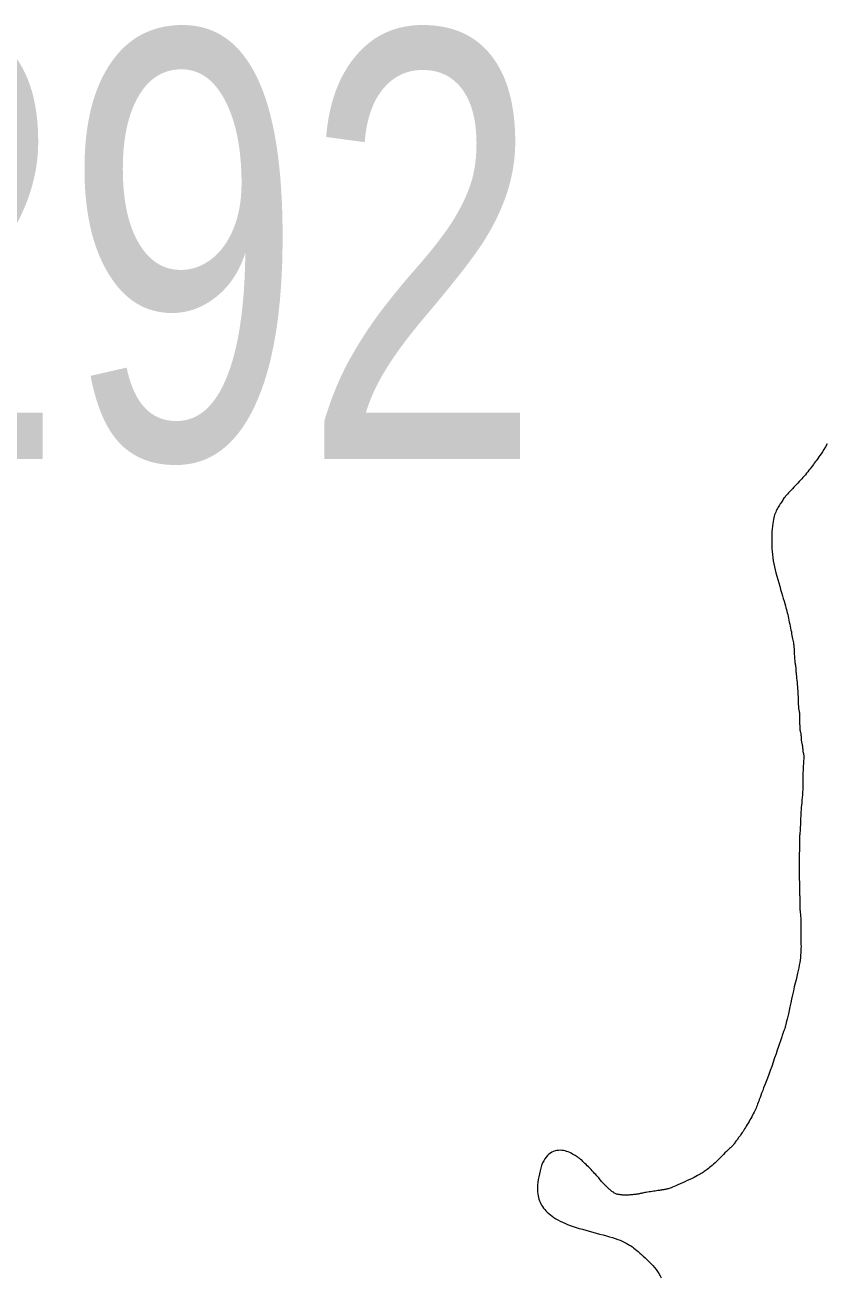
# Model space of a CAD drawing. Extents: x 553962 to 842807, y 8883888 to 9032388.
# Drawn here: x 746148 to 746898, y 8956238 to 8957408 of the extents above; entities that cross this region are included whole.
import ezdxf

# ---------------------------------------------------------------- set-up
doc = ezdxf.new("R2010")
doc.units = 0
doc.header["$LTSCALE"] = 160
doc.layers.add('32', color=7, linetype='Continuous', lineweight=13)
doc.layers.add('8', color=7, linetype='Continuous', lineweight=13)

msp = doc.modelspace()

# ---------------------------------------------------------------- linework, layer by layer
at = {"layer": '8'}
for points in [[(746898, 8957016.3), (746896.3, 8957013.5), (746894.7, 8957011), (746893.4, 8957008.8), (746892.2, 8957006.9), (746891.2, 8957005.3), (746890.2, 8957003.9), (746889.3, 8957002.6), (746888.5, 8957001.4), (746887.7, 8957000.3), (746886.8, 8956999.2), (746885.9, 8956998), (746885, 8956996.7), (746884, 8956995.4), (746882.9, 8956994.1)], [(746882.9, 8956994.1), (746881.9, 8956992.7), (746880.8, 8956991.4), (746879.7, 8956990), (746878.6, 8956988.7), (746877.5, 8956987.3), (746876.3, 8956986), (746875.2, 8956984.7), (746874.1, 8956983.4), (746872.9, 8956982.1), (746871.8, 8956980.8), (746870.6, 8956979.5), (746869.3, 8956978.1), (746868.1, 8956976.8), (746866.8, 8956975.5), (746865.5, 8956974.2), (746864.3, 8956972.8), (746863.1, 8956971.6), (746861.9, 8956970.4), (746860.8, 8956969.2), (746859.9, 8956968.1), (746859, 8956967.1), (746858.2, 8956966.1), (746857.5, 8956965.2), (746856.9, 8956964.3), (746856.3, 8956963.5), (746855.7, 8956962.6), (746855.1, 8956961.7), (746854.6, 8956960.8), (746854, 8956959.9), (746853.4, 8956958.9), (746852.7, 8956957.9), (746852.1, 8956956.8), (746851.5, 8956955.7), (746850.9, 8956954.6), (746850.3, 8956953.4), (746849.8, 8956952.2), (746849.3, 8956951), (746848.8, 8956949.8), (746848.3, 8956948.4), (746848, 8956947), (746847.6, 8956945.3), (746847.3, 8956943.6), (746847, 8956941.6), (746846.7, 8956939.3), (746846.5, 8956936.8), (746846.3, 8956934), (746846.2, 8956931.1), (746846.1, 8956928.1), (746846.1, 8956924.9), (746846.1, 8956921.8), (746846.2, 8956918.6), (746846.5, 8956915.5), (746846.7, 8956912.5), (746847.1, 8956909.6), (746847.5, 8956906.8), (746848.1, 8956903.9), (746848.7, 8956901.1), (746849.3, 8956898.3), (746850, 8956895.4), (746850.8, 8956892.4), (746851.7, 8956889.3), (746852.6, 8956886.2), (746853.5, 8956883.1), (746854.4, 8956880)], [(746854.4, 8956880), (746855.3, 8956877), (746856.1, 8956874.1), (746856.9, 8956871.4), (746857.7, 8956868.9), (746858.3, 8956866.7), (746858.9, 8956864.7), (746859.4, 8956862.8), (746859.8, 8956861.2), (746860.2, 8956859.6), (746860.6, 8956858), (746861, 8956856.4), (746861.3, 8956854.8), (746861.7, 8956853.1), (746862.1, 8956851.3), (746862.5, 8956849.4), (746862.9, 8956847.6), (746863.3, 8956845.7), (746863.7, 8956843.8), (746864, 8956842), (746864.4, 8956840.2), (746864.7, 8956838.5), (746865, 8956836.8), (746865.3, 8956835.3), (746865.6, 8956833.8), (746865.8, 8956832.4), (746866.1, 8956831.2), (746866.3, 8956829.9), (746866.4, 8956828.8), (746866.6, 8956827.8), (746866.7, 8956826.8), (746866.8, 8956825.8), (746866.9, 8956825), (746867, 8956824.1), (746867, 8956823.2), (746867.1, 8956822.2), (746867.1, 8956821.2)], [(746867.1, 8956821.2), (746867.2, 8956820.2), (746867.2, 8956819.1), (746867.3, 8956818), (746867.4, 8956816.9), (746867.4, 8956815.8), (746867.5, 8956814.7), (746867.6, 8956813.6), (746867.7, 8956812.6), (746867.8, 8956811.6), (746867.9, 8956810.8), (746868.1, 8956810), (746868.2, 8956809.2), (746868.3, 8956808.5), (746868.4, 8956807.9), (746868.5, 8956807.4), (746868.6, 8956806.9), (746868.6, 8956806.5), (746868.6, 8956806.1), (746868.6, 8956805.7), (746868.6, 8956805.2), (746868.7, 8956804.6), (746868.7, 8956803.8), (746868.7, 8956802.9), (746868.8, 8956801.8), (746869, 8956800.4), (746869.1, 8956798.8), (746869.3, 8956797), (746869.5, 8956795), (746869.7, 8956793), (746869.9, 8956791), (746870.1, 8956788.9), (746870.2, 8956786.9), (746870.4, 8956784.9), (746870.5, 8956783.1), (746870.6, 8956781.3), (746870.7, 8956779.7), (746870.8, 8956778.2), (746870.8, 8956776.8), (746870.8, 8956775.5), (746870.9, 8956774.4), (746870.9, 8956773.5), (746870.9, 8956772.6), (746870.9, 8956771.9), (746871, 8956771.3), (746871, 8956770.7), (746871, 8956770.1), (746871.1, 8956769.6), (746871.2, 8956769), (746871.2, 8956768.4), (746871.3, 8956767.8), (746871.5, 8956767.1), (746871.6, 8956766.5), (746871.7, 8956765.9), (746871.8, 8956765.3), (746871.9, 8956764.7), (746871.9, 8956764.2), (746872, 8956763.8), (746872, 8956763.3), (746872, 8956763), (746872, 8956762.6), (746872, 8956762.1), (746872, 8956761.7), (746871.9, 8956761.1), (746871.9, 8956760.5)], [(746871.9, 8956760.5), (746871.9, 8956759.7), (746872, 8956758.8), (746872, 8956757.9), (746872, 8956756.9), (746872.1, 8956755.9), (746872.1, 8956754.9), (746872.1, 8956754), (746872.2, 8956753.1), (746872.2, 8956752.3), (746872.2, 8956751.7), (746872.2, 8956751.1), (746872.2, 8956750.5), (746872.3, 8956750), (746872.3, 8956749.6), (746872.4, 8956749.1), (746872.4, 8956748.7), (746872.5, 8956748.3), (746872.6, 8956747.9), (746872.7, 8956747.5), (746872.8, 8956747.1), (746873, 8956746.6), (746873.1, 8956746.1), (746873.2, 8956745.6), (746873.3, 8956744.9), (746873.3, 8956744.2), (746873.4, 8956743.5), (746873.5, 8956742.7), (746873.5, 8956741.9), (746873.5, 8956741.1), (746873.6, 8956740.2), (746873.6, 8956739.5), (746873.7, 8956738.7), (746873.8, 8956738), (746873.9, 8956737.4), (746874, 8956736.8), (746874.1, 8956736.3)], [(746874.1, 8956736.3), (746874.2, 8956735.8), (746874.4, 8956735.3), (746874.5, 8956734.9), (746874.6, 8956734.5), (746874.6, 8956734.1), (746874.7, 8956733.7), (746874.7, 8956733.4), (746874.7, 8956733), (746874.8, 8956732.7), (746874.8, 8956732.4), (746874.8, 8956732.1), (746874.8, 8956731.9), (746874.9, 8956731.6), (746874.9, 8956731.4), (746874.9, 8956731.1), (746875, 8956730.9), (746875, 8956730.7), (746875.1, 8956730.4), (746875.1, 8956730.2), (746875.1, 8956730), (746875.1, 8956729.7), (746875.2, 8956729.5), (746875.2, 8956729.2), (746875.2, 8956728.9), (746875.2, 8956728.7), (746875.3, 8956728.4), (746875.3, 8956728.1), (746875.4, 8956727.8), (746875.5, 8956727.4), (746875.6, 8956727.1), (746875.7, 8956726.7), (746875.8, 8956726.2), (746875.9, 8956725.7), (746876, 8956725), (746876, 8956724.3), (746876, 8956723.4), (746876, 8956722.4), (746876, 8956721.2), (746875.9, 8956719.9), (746875.8, 8956718.4), (746875.7, 8956716.7), (746875.6, 8956714.9), (746875.5, 8956713), (746875.4, 8956710.8), (746875.3, 8956708.5), (746875.3, 8956706.1), (746875.2, 8956703.5), (746875.2, 8956700.9), (746875.1, 8956698.2), (746875, 8956695.5), (746875, 8956692.8), (746874.8, 8956690.2), (746874.7, 8956687.7), (746874.5, 8956685.2), (746874.3, 8956682.8), (746874.1, 8956680.4), (746873.9, 8956678.2), (746873.7, 8956676), (746873.6, 8956673.9), (746873.4, 8956671.8), (746873.3, 8956669.9), (746873.2, 8956668), (746873.1, 8956666.1), (746873.1, 8956664.3)], [(746873.1, 8956664.3), (746873, 8956662.6), (746873, 8956661), (746872.9, 8956659.4), (746872.8, 8956657.9), (746872.8, 8956656.5), (746872.7, 8956655.2), (746872.6, 8956653.9), (746872.4, 8956652.7), (746872.3, 8956651.6), (746872.2, 8956650.6), (746872.1, 8956649.7), (746872.1, 8956648.9), (746872, 8956648.2), (746872, 8956647.6), (746872, 8956647), (746872, 8956646.5), (746872, 8956646.1), (746872.1, 8956645.7), (746872.1, 8956645.3), (746872.1, 8956645), (746872.1, 8956644.7), (746872.1, 8956644.3), (746872, 8956643.8), (746872, 8956643), (746872, 8956641.9), (746871.9, 8956640.4), (746871.9, 8956638.4), (746871.9, 8956635.9), (746871.8, 8956632.8), (746871.8, 8956629.2), (746871.8, 8956625.2), (746871.8, 8956621.1), (746871.8, 8956616.9), (746871.8, 8956612.9), (746871.8, 8956609.2), (746871.9, 8956605.9)], [(746871.9, 8956605.9), (746871.9, 8956603.2), (746871.9, 8956600.9), (746872, 8956599.1), (746872, 8956597.6), (746872.1, 8956596.3), (746872.1, 8956595.2), (746872.1, 8956594.1), (746872.2, 8956592.9), (746872.2, 8956591.6), (746872.2, 8956590.2), (746872.2, 8956588.8), (746872.2, 8956587.3), (746872.3, 8956585.7), (746872.3, 8956584.3), (746872.4, 8956582.8), (746872.4, 8956581.6), (746872.5, 8956580.4), (746872.6, 8956579.3), (746872.7, 8956578.3), (746872.8, 8956577.3), (746873, 8956576.2), (746873.1, 8956575.2), (746873.1, 8956574), (746873.2, 8956572.7), (746873.2, 8956571.3), (746873.3, 8956569.7), (746873.3, 8956568), (746873.3, 8956566.3), (746873.2, 8956564.5), (746873.2, 8956562.8), (746873.2, 8956561.2), (746873.2, 8956559.7), (746873.2, 8956558.3), (746873.2, 8956557), (746873.2, 8956555.8), (746873.3, 8956554.6), (746873.3, 8956553.4), (746873.4, 8956552.2), (746873.4, 8956550.9), (746873.4, 8956549.4), (746873.4, 8956547.8), (746873.5, 8956546), (746873.4, 8956544.1), (746873.4, 8956542.1), (746873.3, 8956540), (746873.1, 8956537.8), (746872.9, 8956535.5), (746872.6, 8956533.2), (746872.3, 8956530.9), (746871.8, 8956528.6), (746871.3, 8956526.1), (746870.8, 8956523.6), (746870.2, 8956520.9), (746869.5, 8956518), (746868.8, 8956514.9), (746868, 8956511.7), (746867.2, 8956508.1), (746866.3, 8956504.4), (746865.5, 8956500.6), (746864.7, 8956496.8), (746863.8, 8956493.1), (746863, 8956489.5), (746862.3, 8956486.1), (746861.6, 8956483.1)], [(746861.6, 8956483.1), (746861, 8956480.4), (746860.5, 8956478.1), (746860, 8956476.1), (746859.6, 8956474.4), (746859.3, 8956473), (746859, 8956471.8), (746858.7, 8956470.8), (746858.5, 8956470), (746858.2, 8956469.3), (746858, 8956468.7), (746857.8, 8956468.1), (746857.6, 8956467.7), (746857.4, 8956467.2), (746857.3, 8956466.8), (746857.1, 8956466.3), (746856.9, 8956465.8), (746856.7, 8956465.2), (746856.5, 8956464.6), (746856.2, 8956463.7), (746855.9, 8956462.6), (746855.5, 8956461.3), (746854.9, 8956459.6), (746854.2, 8956457.6), (746853.4, 8956455.2), (746852.5, 8956452.3), (746851.3, 8956449), (746850.1, 8956445.4), (746848.8, 8956441.7), (746847.4, 8956437.8), (746846, 8956433.8), (746844.6, 8956430), (746843.3, 8956426.3), (746842, 8956422.8), (746840.8, 8956419.6), (746839.6, 8956416.5), (746838.5, 8956413.7)], [(746838.5, 8956413.7), (746837.6, 8956411.2), (746836.6, 8956408.8), (746835.8, 8956406.6), (746835.1, 8956404.7), (746834.4, 8956402.9), (746833.9, 8956401.3), (746833.3, 8956399.9), (746832.9, 8956398.5), (746832.4, 8956397.2), (746831.9, 8956396), (746831.4, 8956394.8), (746830.8, 8956393.5), (746830.2, 8956392.2), (746829.6, 8956390.9), (746828.8, 8956389.5), (746828.1, 8956388.1), (746827.3, 8956386.7), (746826.5, 8956385.2), (746825.6, 8956383.8), (746824.8, 8956382.3), (746823.9, 8956380.8), (746823.1, 8956379.4), (746822.3, 8956378), (746821.4, 8956376.7), (746820.7, 8956375.4), (746819.9, 8956374.1), (746819.2, 8956373), (746818.5, 8956371.9), (746817.8, 8956371), (746817.2, 8956370.1), (746816.7, 8956369.3), (746816.1, 8956368.6), (746815.6, 8956367.9), (746815.1, 8956367.2), (746814.6, 8956366.5), (746814.1, 8956365.8), (746813.6, 8956365.2), (746813.1, 8956364.4), (746812.6, 8956363.7), (746812, 8956363), (746811.5, 8956362.2), (746811, 8956361.5), (746810.4, 8956360.8), (746809.9, 8956360.2), (746809.3, 8956359.6), (746808.7, 8956359), (746808.1, 8956358.3), (746807.4, 8956357.7), (746806.6, 8956357), (746805.7, 8956356.1), (746804.7, 8956355.2), (746803.6, 8956354.1), (746802.3, 8956352.8), (746800.9, 8956351.4), (746799.4, 8956349.9), (746797.8, 8956348.3), (746796.2, 8956346.7), (746794.6, 8956345.2), (746793.1, 8956343.7), (746791.7, 8956342.3), (746790.3, 8956341.1), (746789.1, 8956340), (746787.9, 8956339.1), (746786.8, 8956338.2)], [(746666.3, 8956347.7), (746665.8, 8956348), (746665.3, 8956348.4), (746664.7, 8956348.8), (746664, 8956349.3), (746663.1, 8956349.9), (746662.1, 8956350.5), (746661, 8956351.2), (746659.8, 8956351.8), (746658.5, 8956352.5), (746657.2, 8956353.2), (746655.7, 8956353.8), (746654.2, 8956354.3), (746652.7, 8956354.7), (746651.2, 8956355), (746649.6, 8956355.2), (746648.1, 8956355.3), (746646.5, 8956355.2), (746644.9, 8956355), (746643.4, 8956354.7), (746641.9, 8956354.1), (746640.4, 8956353.5), (746639, 8956352.6), (746637.6, 8956351.6), (746636.3, 8956350.4), (746635, 8956349), (746633.8, 8956347.4), (746632.8, 8956345.5), (746631.7, 8956343.5), (746630.8, 8956341.2), (746630, 8956338.7), (746629.3, 8956336), (746628.7, 8956333.3), (746628.1, 8956330.6), (746627.7, 8956327.9), (746627.4, 8956325.3), (746627.1, 8956322.8), (746627, 8956320.5), (746627, 8956318.4), (746627.1, 8956316.4), (746627.2, 8956314.5), (746627.5, 8956312.8), (746627.8, 8956311.2), (746628.3, 8956309.6), (746628.8, 8956308.1), (746629.4, 8956306.7), (746630.1, 8956305.3), (746630.8, 8956303.9), (746631.7, 8956302.6), (746632.6, 8956301.3), (746633.7, 8956300), (746634.8, 8956298.7), (746636.1, 8956297.5), (746637.5, 8956296.2), (746639, 8956295), (746640.6, 8956293.7), (746642.3, 8956292.5), (746644.1, 8956291.3), (746646.1, 8956290.2), (746648.1, 8956289.1), (746650.3, 8956288), (746652.6, 8956287), (746655.1, 8956286), (746657.6, 8956285), (746660.3, 8956284.1)], [(746694.7, 8956318.5), (746694, 8956319), (746693.3, 8956319.6), (746692.7, 8956320.2), (746692, 8956320.8), (746691.4, 8956321.4), (746690.7, 8956322), (746690.1, 8956322.6), (746689.6, 8956323.2), (746689, 8956323.8), (746688.5, 8956324.4), (746688, 8956325), (746687.5, 8956325.6), (746686.9, 8956326.2), (746686.3, 8956326.9), (746685.7, 8956327.7), (746685, 8956328.5), (746684.2, 8956329.4), (746683.3, 8956330.4), (746682.4, 8956331.5), (746681.4, 8956332.6), (746680.4, 8956333.7), (746679.3, 8956334.9), (746678.2, 8956336.1), (746677.1, 8956337.3), (746675.9, 8956338.5), (746674.7, 8956339.7), (746673.5, 8956340.9), (746672.4, 8956342), (746671.3, 8956343.1), (746670.3, 8956344), (746669.4, 8956344.9), (746668.6, 8956345.7), (746667.9, 8956346.3), (746667.3, 8956346.8), (746666.8, 8956347.2), (746666.3, 8956347.7)], [(746786.8, 8956338.2), (746785.8, 8956337.4), (746784.8, 8956336.7), (746783.9, 8956336), (746783, 8956335.4), (746782.1, 8956334.8), (746781.2, 8956334.2), (746780.2, 8956333.6), (746779.1, 8956333), (746778, 8956332.3), (746776.7, 8956331.6), (746775.2, 8956330.8), (746773.4, 8956330), (746771.5, 8956329), (746769.4, 8956328), (746767.1, 8956327), (746764.8, 8956325.9), (746762.6, 8956324.9), (746760.3, 8956323.9), (746758.2, 8956323), (746756.4, 8956322.1), (746754.7, 8956321.4), (746753.3, 8956320.8), (746752.1, 8956320.3), (746751, 8956320), (746750.1, 8956319.6), (746749.3, 8956319.3), (746748.6, 8956319.1), (746748, 8956319), (746747.3, 8956318.8), (746746.7, 8956318.7), (746746.2, 8956318.6), (746745.6, 8956318.5), (746745.1, 8956318.4), (746744.7, 8956318.4), (746744.2, 8956318.3), (746743.9, 8956318.3)], [(746743.9, 8956318.3), (746743.5, 8956318.2), (746743.2, 8956318.2), (746742.8, 8956318.1), (746742.4, 8956318), (746741.9, 8956317.9), (746741.2, 8956317.8), (746740.5, 8956317.7), (746739.6, 8956317.6), (746738.4, 8956317.4), (746737.1, 8956317.2), (746735.7, 8956317), (746734.3, 8956316.8), (746732.8, 8956316.5), (746731.3, 8956316.3), (746729.8, 8956316.1), (746728.5, 8956315.9), (746727.4, 8956315.7), (746726.3, 8956315.5), (746725.4, 8956315.3), (746724.6, 8956315.1), (746723.8, 8956315), (746723.1, 8956314.8), (746722.4, 8956314.7), (746721.8, 8956314.5), (746721.1, 8956314.4), (746720.4, 8956314.3), (746719.7, 8956314.2), (746719, 8956314), (746718.3, 8956313.9), (746717.5, 8956313.8), (746716.7, 8956313.8), (746715.9, 8956313.7), (746715, 8956313.6), (746714.1, 8956313.5), (746713.2, 8956313.5), (746712.3, 8956313.4), (746711.4, 8956313.4), (746710.6, 8956313.3), (746709.8, 8956313.3), (746709, 8956313.3), (746708.3, 8956313.3), (746707.6, 8956313.3), (746707, 8956313.4), (746706.4, 8956313.4), (746705.9, 8956313.5), (746705.4, 8956313.5), (746704.8, 8956313.6), (746704.3, 8956313.7), (746703.8, 8956313.8), (746703.2, 8956313.8), (746702.7, 8956314), (746702.1, 8956314.1), (746701.5, 8956314.2), (746700.9, 8956314.4), (746700.3, 8956314.7), (746699.7, 8956314.9), (746699.1, 8956315.3), (746698.5, 8956315.6), (746697.9, 8956316), (746697.2, 8956316.4), (746696.6, 8956316.9), (746696, 8956317.4), (746695.3, 8956317.9), (746694.7, 8956318.5)], [(746660.3, 8956284.1), (746663.1, 8956283.2), (746666, 8956282.3), (746669, 8956281.4), (746672.1, 8956280.5), (746675.3, 8956279.7), (746678.6, 8956278.8), (746681.9, 8956277.9), (746685.1, 8956277), (746688.3, 8956276.2), (746691.5, 8956275.3), (746694.4, 8956274.4), (746697.2, 8956273.6), (746699.7, 8956272.8), (746702.1, 8956271.9), (746704.2, 8956271.1), (746706.2, 8956270.2), (746708.1, 8956269.4), (746709.8, 8956268.5), (746711.4, 8956267.6), (746712.9, 8956266.7), (746714.3, 8956265.8), (746715.7, 8956264.9), (746717, 8956263.9), (746718.4, 8956262.8), (746719.8, 8956261.7), (746721.2, 8956260.5), (746722.6, 8956259.2), (746724.2, 8956257.8), (746725.8, 8956256.2), (746727.6, 8956254.6), (746729.4, 8956252.9), (746731.2, 8956251.2), (746733, 8956249.3), (746734.7, 8956247.5), (746736.3, 8956245.6), (746737.9, 8956243.7)], [(746737.9, 8956243.7), (746739.2, 8956241.8), (746740.5, 8956239.9), (746741.7, 8956238), (746742.7, 8956236.1)]]:
    msp.add_lwpolyline(points, dxfattribs=at)

# ---------------------------------------------------------------- texts
at = {"layer": '32', "width": 0.75}
msp.add_text('292', height=400, dxfattribs=at).set_placement((745961.3, 8957002))

doc.saveas('drawing.dxf')
